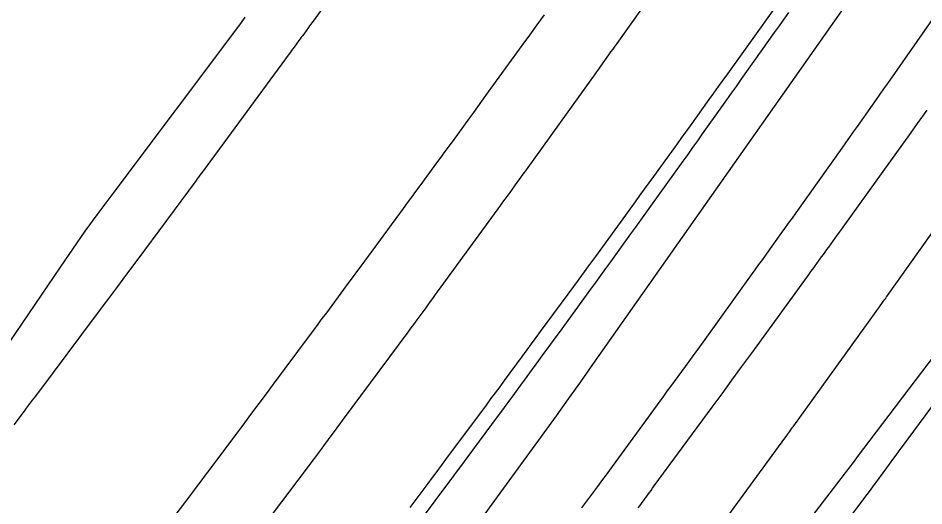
# Model space of a CAD drawing. Extents: x 1005228 to 1008882, y 1883389 to 1885754.
# Drawn here: x 1008265.2 to 1008294.8, y 1884673.12 to 1884689.07 of the extents above; entities that cross this region are included whole.
import ezdxf

# ---------------------------------------------------------------- set-up
doc = ezdxf.new("R2010")
doc.units = 0
for name, color, linetype in [('ATDIMS', 7, 'Continuous'), ('C-ANNO-NOTE', 7, 'Continuous'), ('TSOBSTACLE', 7, 'Continuous')]:
    doc.layers.add(name, color=color, linetype=linetype)

msp = doc.modelspace()

# ---------------------------------------------------------------- linework, layer by layer
at = {"layer": 'ATDIMS'}
for points in [[(1008282.392, 1884689.186), (1008282.15, 1884688.851), (1008281.908, 1884688.516), (1008281.666, 1884688.181), (1008280.477, 1884686.541), (1008280.344, 1884686.357), (1008280.211, 1884686.174), (1008280.078, 1884685.99), (1008279.945, 1884685.807), (1008279.412, 1884685.073), (1008279.279, 1884684.89), (1008279.145, 1884684.707), (1008279.011, 1884684.524), (1008278.877, 1884684.341), (1008278.326, 1884683.591), (1008278.189, 1884683.405), (1008278.053, 1884683.219), (1008277.916, 1884683.033), (1008277.78, 1884682.846), (1008276.397, 1884680.96), (1008276.257, 1884680.769), (1008276.117, 1884680.578), (1008275.976, 1884680.388), (1008275.835, 1884680.198), (1008275.271, 1884679.438), (1008275.129, 1884679.248), (1008274.988, 1884679.058), (1008274.847, 1884678.867), (1008274.706, 1884678.677), (1008273.538, 1884677.101), (1008273.302, 1884676.783), (1008273.066, 1884676.465), (1008272.829, 1884676.147), (1008272.592, 1884675.83), (1008271.46, 1884674.319), (1008271.313, 1884674.123), (1008271.167, 1884673.928), (1008271.02, 1884673.733), (1008270.874, 1884673.537), (1008270.288, 1884672.756)], [(1008290.373, 1884689.261), (1008290.22, 1884689.043), (1008290.067, 1884688.825), (1008289.913, 1884688.608), (1008288.819, 1884687.063), (1008288.661, 1884686.84), (1008288.504, 1884686.618), (1008288.346, 1884686.395), (1008288.188, 1884686.173), (1008287.557, 1884685.283), (1008287.399, 1884685.06), (1008287.241, 1884684.838), (1008287.082, 1884684.616), (1008286.923, 1884684.395), (1008285.863, 1884682.919), (1008285.7, 1884682.692), (1008285.537, 1884682.466), (1008285.374, 1884682.239), (1008285.211, 1884682.013), (1008284.559, 1884681.106), (1008284.395, 1884680.88), (1008284.232, 1884680.654), (1008284.068, 1884680.428), (1008283.903, 1884680.202), (1008282.877, 1884678.794), (1008282.708, 1884678.564), (1008282.54, 1884678.333), (1008282.372, 1884678.103), (1008282.204, 1884677.872), (1008281.531, 1884676.95), (1008281.362, 1884676.72), (1008281.193, 1884676.49), (1008281.024, 1884676.26), (1008280.854, 1884676.031), (1008279.861, 1884674.688), (1008279.688, 1884674.454), (1008279.514, 1884674.22), (1008279.341, 1884673.985), (1008279.167, 1884673.751), (1008278.473, 1884672.814)]]:
    msp.add_lwpolyline(points, dxfattribs=at)
at = {"layer": 'C-ANNO-NOTE'}
for points in [[(1008262.497, 1884647.391), (1008264.178, 1884649.599), (1008264.484, 1884650.007), (1008264.786, 1884650.417), (1008265.085, 1884650.831), (1008265.378, 1884651.248), (1008279.187, 1884671.059), (1008279.58, 1884671.62), (1008279.976, 1884672.179), (1008280.375, 1884672.736), (1008280.777, 1884673.291), (1008282.388, 1884675.508), (1008282.79, 1884676.063), (1008283.19, 1884676.619), (1008283.587, 1884677.178), (1008283.982, 1884677.738), (1008294.687, 1884692.979)], [(1008272.602, 1884689.101), (1008272.461, 1884688.897), (1008268.223, 1884683.252), (1008267.799, 1884682.679), (1008267.382, 1884682.101), (1008266.971, 1884681.518), (1008266.568, 1884680.93), (1008264.917, 1884678.488), (1008264.544, 1884677.937), (1008264.172, 1884677.387), (1008263.8, 1884676.836), (1008263.427, 1884676.285), (1008261.938, 1884674.083), (1008261.566, 1884673.532), (1008261.193, 1884672.982), (1008260.82, 1884672.432), (1008260.446, 1884671.882), (1008240.534, 1884642.565)]]:
    msp.add_lwpolyline(points, dxfattribs=at)
at = {"layer": 'TSOBSTACLE'}
for points in [[(1008276.769, 1884691.641), (1008274.838, 1884688.976), (1008274.8, 1884688.923), (1008274.761, 1884688.87), (1008274.723, 1884688.817), (1008274.684, 1884688.764), (1008274.53, 1884688.551), (1008274.491, 1884688.498), (1008274.453, 1884688.445), (1008274.414, 1884688.393), (1008274.375, 1884688.34), (1008274.216, 1884688.123), (1008274.176, 1884688.069), (1008274.137, 1884688.015), (1008274.097, 1884687.961), (1008274.058, 1884687.907), (1008271.53, 1884684.459), (1008271.487, 1884684.4), (1008271.444, 1884684.341), (1008271.401, 1884684.283), (1008271.358, 1884684.225), (1008271.184, 1884683.991), (1008271.141, 1884683.933), (1008271.097, 1884683.874), (1008271.054, 1884683.816), (1008271.011, 1884683.758), (1008269.072, 1884681.141), (1008268.743, 1884680.697), (1008268.412, 1884680.253), (1008268.082, 1884679.81), (1008267.75, 1884679.367), (1008265.86, 1884676.843), (1008265.81, 1884676.776), (1008265.76, 1884676.71), (1008265.71, 1884676.643), (1008265.66, 1884676.577), (1008265.461, 1884676.311), (1008265.411, 1884676.244), (1008265.361, 1884676.178), (1008265.311, 1884676.112), (1008265.261, 1884676.045), (1008265.054, 1884675.773)], [(1008286.94, 1884691.323), (1008284.762, 1884688.248), (1008284.696, 1884688.155), (1008284.63, 1884688.061), (1008284.564, 1884687.968), (1008284.497, 1884687.874), (1008284.232, 1884687.501), (1008284.166, 1884687.407), (1008284.1, 1884687.314), (1008284.033, 1884687.221), (1008283.966, 1884687.128), (1008281.801, 1884684.115), (1008281.732, 1884684.018), (1008281.662, 1884683.921), (1008281.592, 1884683.824), (1008281.522, 1884683.727), (1008281.243, 1884683.34), (1008281.174, 1884683.243), (1008281.104, 1884683.146), (1008281.034, 1884683.05), (1008280.963, 1884682.953), (1008278.811, 1884680.001), (1008278.738, 1884679.901), (1008278.664, 1884679.801), (1008278.591, 1884679.7), (1008278.518, 1884679.6), (1008278.225, 1884679.199), (1008278.152, 1884679.099), (1008278.078, 1884678.999), (1008278.005, 1884678.899), (1008277.931, 1884678.799), (1008275.791, 1884675.907), (1008275.714, 1884675.803), (1008275.638, 1884675.699), (1008275.561, 1884675.596), (1008275.484, 1884675.492), (1008275.177, 1884675.078), (1008275.101, 1884674.975), (1008275.024, 1884674.871), (1008274.947, 1884674.768), (1008274.869, 1884674.665), (1008272.742, 1884671.831)], [(1008289.865, 1884689.319), (1008289.647, 1884689.013), (1008289.427, 1884688.708), (1008288.383, 1884687.255), (1008288.231, 1884687.043), (1008288.079, 1884686.832), (1008287.927, 1884686.62), (1008287.775, 1884686.408), (1008287.162, 1884685.552), (1008287.012, 1884685.344), (1008286.863, 1884685.136), (1008286.713, 1884684.929), (1008286.563, 1884684.721), (1008285.961, 1884683.892), (1008285.811, 1884683.685), (1008285.661, 1884683.477), (1008285.51, 1884683.27), (1008285.36, 1884683.063), (1008284.294, 1884681.595), (1008284.066, 1884681.281), (1008283.837, 1884680.968), (1008283.608, 1884680.655), (1008283.379, 1884680.343), (1008282.264, 1884678.824), (1008282.116, 1884678.623), (1008281.969, 1884678.422), (1008281.821, 1884678.221), (1008281.674, 1884678.02), (1008281.085, 1884677.216), (1008280.937, 1884677.016), (1008280.79, 1884676.815), (1008280.641, 1884676.615), (1008280.493, 1884676.414), (1008279.169, 1884674.632), (1008279.024, 1884674.436), (1008278.879, 1884674.241), (1008278.734, 1884674.045), (1008278.589, 1884673.85), (1008278.004, 1884673.061)], [(1008283.621, 1884673.05), (1008284.08, 1884673.67), (1008284.194, 1884673.825), (1008284.309, 1884673.981), (1008284.423, 1884674.136), (1008284.537, 1884674.292), (1008286.18, 1884676.542), (1008286.298, 1884676.704), (1008286.416, 1884676.866), (1008286.534, 1884677.027), (1008286.652, 1884677.189), (1008287.125, 1884677.837), (1008287.243, 1884677.999), (1008287.36, 1884678.161), (1008287.478, 1884678.324), (1008287.595, 1884678.486), (1008289.169, 1884680.673), (1008289.29, 1884680.842), (1008289.412, 1884681.01), (1008289.533, 1884681.179), (1008289.655, 1884681.348), (1008290.14, 1884682.024), (1008290.261, 1884682.193), (1008290.382, 1884682.362), (1008290.503, 1884682.531), (1008290.623, 1884682.701), (1008292.128, 1884684.822), (1008292.253, 1884684.998), (1008292.378, 1884685.174), (1008292.502, 1884685.35), (1008292.627, 1884685.526), (1008293.126, 1884686.23), (1008293.25, 1884686.407), (1008293.374, 1884686.583), (1008293.498, 1884686.76), (1008293.622, 1884686.936), (1008295.057, 1884688.99)], [(1008285.463, 1884673.051), (1008285.516, 1884673.123), (1008285.569, 1884673.195), (1008285.779, 1884673.482), (1008285.832, 1884673.554), (1008285.885, 1884673.626), (1008285.937, 1884673.698), (1008285.99, 1884673.77), (1008287.881, 1884676.344), (1008288.206, 1884676.787), (1008288.53, 1884677.23), (1008288.853, 1884677.673), (1008289.176, 1884678.117), (1008290.995, 1884680.621), (1008291.053, 1884680.701), (1008291.111, 1884680.781), (1008291.169, 1884680.861), (1008291.227, 1884680.941), (1008291.459, 1884681.262), (1008291.517, 1884681.342), (1008291.575, 1884681.422), (1008291.633, 1884681.502), (1008291.69, 1884681.582), (1008291.927, 1884681.913), (1008291.986, 1884681.995), (1008292.045, 1884682.077), (1008292.104, 1884682.159), (1008292.163, 1884682.24), (1008293.971, 1884684.757), (1008294.284, 1884685.193), (1008294.597, 1884685.63), (1008294.909, 1884686.067)], [(1008296.182, 1884683.632), (1008293.583, 1884679.968), (1008293.554, 1884679.927), (1008293.524, 1884679.885), (1008293.495, 1884679.844), (1008293.465, 1884679.803), (1008293.316, 1884679.596), (1008293.257, 1884679.514), (1008293.227, 1884679.472), (1008290.538, 1884675.736), (1008290.514, 1884675.702), (1008290.489, 1884675.668), (1008290.465, 1884675.634), (1008290.44, 1884675.601), (1008290.317, 1884675.432), (1008290.243, 1884675.33), (1008287.463, 1884671.525)], [(1008295.349, 1884678.31), (1008292.625, 1884674.719), (1008292.518, 1884674.579), (1008292.34, 1884674.344), (1008292.304, 1884674.297), (1008292.268, 1884674.251), (1008292.233, 1884674.204), (1008292.197, 1884674.157), (1008289.49, 1884670.629)], [(1008295.941, 1884677.565), (1008294.092, 1884675.058), (1008293.987, 1884674.915), (1008293.882, 1884674.773), (1008293.777, 1884674.631), (1008293.672, 1884674.488), (1008293.252, 1884673.919), (1008293.147, 1884673.777), (1008293.041, 1884673.635), (1008292.936, 1884673.493), (1008292.83, 1884673.351), (1008291.05, 1884670.97)]]:
    msp.add_lwpolyline(points, dxfattribs=at)

doc.saveas('drawing.dxf')
